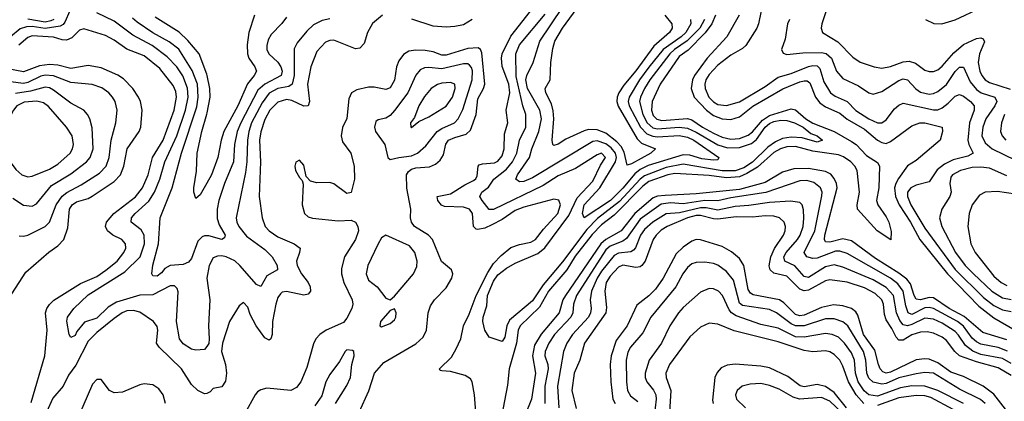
# Model space of a CAD drawing. Header units: inches. Extents: x 884549 to 1028252, y 526810 to 653624.
# Tile 585 of 656: x 979133 to 983698, y 551760 to 553529. Entities that reach past the tile are written whole.
import ezdxf

# ---------------------------------------------------------------- set-up
doc = ezdxf.new("R2010")
doc.units = ezdxf.units.IN
doc.header["$MEASUREMENT"] = 0
doc.layers.add('A9575', color=7, linetype='Continuous')
doc.layers.add('A9585', color=7, linetype='Continuous')

msp = doc.modelspace()

# ---------------------------------------------------------------- linework, layer by layer
at = {"layer": 'A9575', "color": 5}
for points, elevation in [([(979364.3, 553570), (979342.4, 553517.6), (979333.8, 553506.2), (979320.7, 553499.3), (979250, 553487.9), (979190, 553497.4), (979163.7, 553496.3), (979134, 553486), (979090.4, 553449.6)], 2060), ([(979291.1, 553530), (979276.3, 553523.7), (979250, 553517.9), (979170, 553531)], 2040), ([(980000, 552013.6), (979990, 551999.3), (979950, 551996.8), (979930, 552001.4), (979890, 552025.5), (979873.9, 552050), (979860.3, 552130), (979867.1, 552267.1), (979862.6, 552282.6), (979850, 552295.4), (979830, 552294.6), (979750, 552252.8), (979690, 552251.2), (979581.2, 552218.8), (979543.1, 552196.9), (979490, 552145.8), (979433.7, 552126.3), (979397.3, 552082.7), (979390, 552065.1), (979370, 552055.1), (979362, 552070), (979351.8, 552131.8), (979354, 552150), (979384.3, 552190), (979450, 552252.6), (979620.4, 552359.6), (979691, 552430), (979710.6, 552490), (979709.2, 552529.2), (979695.2, 552555.2), (979649.2, 552590), (979651.7, 552610), (979667.5, 552630), (979732, 552688), (979758.1, 552730), (979782.8, 552790), (979804.9, 552870), (979861.2, 552990), (979901.3, 553110), (979913.7, 553170), (979911, 553211), (979889.3, 553269.3), (979861.8, 553310), (979816.4, 553356.4), (979746.7, 553410), (979656.9, 553456.9), (979570, 553522.2), (979490, 553561.2)], 2060), ([(980000, 552527.4), (979990, 552527.5), (979978.2, 552521.8), (979958.6, 552501.4), (979930, 552422.2), (979915.4, 552404.6), (979890, 552394), (979830, 552389.9), (979805, 552375), (979790, 552355.6), (979770, 552339.8), (979750, 552340.7), (979745.6, 552350), (979750.7, 552390.7), (979776.6, 552490), (979783.9, 552610), (979839.5, 552750), (979882.8, 552910), (979954.3, 553125.7), (979960.5, 553170), (979956.5, 553230), (979932.7, 553292.7), (979870, 553392), (979826.3, 553426.3), (979750, 553467.9), (979676.9, 553516.9), (979655.9, 553535.9)], 2040), ([(980000, 553276.4), (979964.1, 553370), (979913, 553433), (979871.4, 553471.4), (979760.8, 553540.8)], 2020), ([(979185.8, 551754.2), (979249.5, 551970), (979259.9, 552090), (979252.2, 552170), (979258.7, 552190), (979270.8, 552209.2), (979291.4, 552228.6), (979414, 552306), (979490, 552338.8), (979532.7, 552367.3), (979584.5, 552410), (979615.9, 552450), (979624.3, 552470), (979623.4, 552490), (979606, 552510), (979565, 552530), (979539.9, 552550), (979531, 552570), (979534.6, 552590), (979569.4, 552630), (979670, 552708.1), (979702.3, 552750), (979729, 552810), (979748.6, 552890), (979798.2, 552970), (979849.4, 553110), (979860.1, 553170), (979856.1, 553196.1), (979844.6, 553224.6), (979782.7, 553302.7), (979710, 553361.5), (979630, 553392.3), (979570, 553434.5), (979530, 553456), (979430, 553486.6), (979410, 553480.9), (979374.6, 553445.4), (979350, 553434.8), (979330, 553435.6), (979290, 553447.3), (979190, 553454.6), (979170, 553446.1), (979128.4, 553411.6)], 2080), ([(979082.9, 552237.1), (979160.9, 552359.1), (979268.3, 552451.7), (979310, 552480.2), (979337.9, 552510), (979356.5, 552563.5), (979362.9, 552650), (979375.1, 552670), (979396, 552684), (979450, 552700.4), (979468.9, 552711.1), (979570, 552778.4), (979599.5, 552810), (979616.2, 552850), (979630.3, 552930), (979686.5, 553010), (979694.7, 553030), (979700.4, 553110), (979692.1, 553150), (979682.7, 553170), (979657.1, 553210), (979614.1, 553254.1), (979587.7, 553272.3), (979510, 553306.3), (979450, 553316), (979370, 553303.1), (979310, 553317.7), (979270, 553320.9), (979224.2, 553315.8), (979150, 553286.7), (979070, 553302.9)], 2120), ([(979130, 552527.6), (979150, 552525.2), (979170, 552530.2), (979250.6, 552570), (979270.4, 552590), (979301.1, 552670), (979329.7, 552710.3), (979351.6, 552728.4), (979416.9, 552763.1), (979502.1, 552817.9), (979534.2, 552850), (979546.7, 552890), (979556.4, 552970), (979577.6, 553050), (979583.9, 553110), (979574.5, 553150), (979563.4, 553170), (979546.5, 553190), (979513.2, 553213.2), (979469, 553229), (979370, 553237.9), (979290, 553269.1), (979250, 553271.2), (979230, 553266.4), (979170, 553237.1), (979150, 553233.3), (979090, 553240.1)], 2140), ([(979101, 552701), (979150, 552669.5), (979190, 552663.9), (979210, 552675), (979279.5, 552760.5), (979370, 552815), (979442.9, 552870), (979459.4, 552890), (979472.7, 552930), (979468.3, 553028.3), (979457.9, 553070), (979447.6, 553090), (979429.5, 553109.5), (979370, 553141.3), (979290, 553202.4), (979270, 553213), (979250, 553216.2), (979182.3, 553197.7), (979112.8, 553187.2)], 2160), ([(980000, 552770.6), (979970, 552716.2), (979950, 552700.7), (979940.8, 552730), (979940.3, 552750), (979952.8, 552827.2), (979955, 552910), (979976.8, 553010), (980000, 553090.6)], 2020), ([(980000, 551796.4), (979990, 551795), (979959.1, 551810), (979930, 551837.8), (979883.4, 551910), (979779.2, 552010), (979767.5, 552030), (979773.2, 552090), (979770, 552106), (979753.5, 552130), (979690, 552172.5), (979661, 552181), (979630, 552178.8), (979607, 552170), (979570, 552144), (979490, 552078.8), (979450, 552038.2), (979392.3, 551927.7), (979359.6, 551880.4), (979333.8, 551830), (979285.7, 551774.3), (979256.8, 551710)], 2080), ([(979809.2, 551750), (979797.5, 551790), (979778.1, 551818.1), (979750, 551836.7), (979710, 551841), (979690, 551836.6), (979610, 551802.7), (979570, 551798.6), (979548.6, 551810), (979510, 551861.3), (979490, 551860.4), (979470, 551839.2), (979406, 551690)], 2120)]:
    msp.add_lwpolyline(points, dxfattribs=dict(at, elevation=elevation))
at = {"layer": 'A9575', "color": 5, "elevation": 2180}
msp.add_lwpolyline([(979211.3, 553151.3), (979153, 553147), (979119.6, 553130), (979103.3, 553110), (979071.2, 553048.8), (979060.6, 553019.4), (979056.7, 552990), (979063.3, 552923.3), (979073.7, 552893.7), (979088.1, 552870), (979115, 552835), (979142.8, 552810), (979170, 552800.5), (979190, 552804.1), (979270, 552836.2), (979310, 552858.9), (979366.2, 552910), (979377.9, 552930), (979381.7, 552950), (979375.5, 552990), (979349.9, 553030), (979266.8, 553126.8), (979243.3, 553143.3)], close=True, dxfattribs=at)
at = {"layer": 'A9585', "color": 5}
for points, elevation in [([(982891.2, 553628.8), (982851.8, 553510), (982849.4, 553489.4), (982856.1, 553470), (982927, 553427), (982995.5, 553355.5), (983030, 553332.5), (983094.9, 553310), (983130, 553304.2), (983170, 553311.6), (983230, 553333.8), (983257.3, 553337.3), (983286.7, 553326.7), (983330, 553295.3), (983350, 553288.9), (983370, 553289.5), (983390, 553297.1), (983410, 553313.9), (983464, 553376), (983510, 553413.2), (983570, 553442.1), (983590, 553445), (983599.7, 553439.7), (983606.5, 553426.5), (983583.9, 553370), (983577.8, 553330), (983585.1, 553290), (983594.1, 553270), (983610.3, 553250.3), (983630, 553237.9), (983726.1, 553206.1)], 2180), ([(981250.9, 551670), (981241.1, 551790), (981230.5, 551850.5), (981223.5, 551863.5), (981199, 551879), (981130, 551898.4), (981090, 551900.8), (981082.8, 551902.8), (981079.2, 551910), (981135.3, 551964.7), (981156.6, 552003.4), (981177.6, 552050), (981190.8, 552110), (981216.8, 552163.2), (981248.7, 552250), (981303.2, 552356.8), (981330, 552398.7), (981364.5, 552435.5), (981410, 552472.1), (981450, 552487.4), (981502.3, 552497.7), (981524.1, 552510), (981561.5, 552558.5), (981627.6, 552630), (981641.1, 552670), (981632.7, 552692.7), (981610, 552697.1), (981470, 552660.1), (981430, 552644.5), (981370, 552602), (981322.7, 552577.3), (981290, 552562.4), (981257, 552557), (981250, 552558), (981237.6, 552570), (981231.8, 552630), (981218.6, 552650), (981190, 552659.1), (981103.2, 552663.2), (981089.2, 552669.2), (981072.1, 552690), (981068.1, 552710), (981130, 552721.2), (981196.6, 552763.4), (981236.9, 552783.1), (981248.2, 552791.8), (981254.4, 552805.6), (981258.8, 552850), (981264, 552856), (981278.7, 552861.3), (981334.4, 552865.6), (981350, 552872.6), (981370, 552898), (981379.5, 552930), (981380.5, 552999.5), (981396.9, 553050), (981388.3, 553110), (981405.5, 553190), (981400.2, 553230), (981370, 553312.6), (981366.9, 553350), (981370.2, 553370), (981410, 553451.9), (981518.8, 553590)], 2080), ([(982243.4, 553530), (982245.3, 553510), (982221.5, 553470), (982200.7, 553450), (982117.1, 553390), (982050, 553308.4), (982006.5, 553250), (981958.8, 553170), (981954.5, 553150), (981959, 553130), (982011.3, 553031.3), (982040.4, 553000.4), (982068.9, 552988.9), (982090, 552986.1), (982190, 552991.7), (982230, 552983.8), (982259.4, 552970), (982375.4, 552890), (982370, 552879.7), (982350, 552877.5), (982295.9, 552884.1), (982240.1, 552900.1), (982210, 552901.9), (982047.1, 552852.9), (982010, 552833.8), (981985.7, 552814.3), (981930, 552747.5), (981872.5, 552690), (981750, 552610.8), (981742.6, 552630), (981750.3, 552670), (981823.5, 552750), (981896.2, 552870), (981899.8, 552890), (981895.1, 552910), (981875.2, 552935.2), (981850, 552953.9), (981810, 552968), (981790, 552964.9), (981510, 552795.6), (981470, 552779.5), (981450, 552777), (981432.7, 552790), (981440.6, 552810), (981496.8, 552890), (981507.5, 552930), (981539.6, 553010), (981552.7, 553070), (981544, 553110), (981487.3, 553210), (981480, 553250), (981484.9, 553270), (981513.7, 553330), (981545.2, 553430), (981650, 553585.4)], 2040), ([(982124, 553550), (982156.3, 553510), (982158.3, 553490), (982145.3, 553470), (982073.9, 553406.1), (981990, 553291.1), (981934.7, 553225.3), (981911.1, 553190), (981903.4, 553170), (981901.9, 553150), (981907.9, 553127.9), (981996.7, 552976.7), (982015.9, 552955.9), (982080.4, 552930), (982058.6, 552910), (981970, 552860.9), (981950, 552854), (981935.4, 552915.4), (981921.2, 552941.2), (981902.4, 552962.4), (981850, 553003.2), (981810, 553018.7), (981770, 553019.9), (981750, 553014.4), (981665, 552975), (981630, 552952.5), (981610, 552946.4), (981605.4, 552950), (981602.5, 552970), (981609.9, 553069.9), (981607, 553107), (981598.6, 553138.6), (981572.2, 553190), (981568.7, 553210), (981593, 553250), (981596.3, 553330), (981604.5, 553395.5), (981613.9, 553430), (981649.2, 553490), (981734.6, 553605.4)], 2020), ([(983333.7, 553530), (983371.5, 553511.5), (983409.5, 553509.5), (983470, 553528.1), (983590, 553583.4)], 2220), ([(980814.8, 553550), (980768.2, 553511.8), (980745.2, 553470), (980730, 553419.1), (980710, 553396.5), (980690, 553394.5), (980590, 553434.4), (980570, 553433.2), (980550, 553424.5), (980510, 553381), (980482.1, 553310), (980467.3, 553230), (980476.1, 553150), (980471, 553129), (980450, 553127.4), (980394.6, 553154.6), (980370, 553158.6), (980330, 553146.2), (980293, 553110), (980270, 553066.4), (980251.2, 553008.8), (980245.3, 552970), (980249.1, 552870), (980242.9, 552710), (980256.3, 552610), (980270.4, 552570.4), (980288.8, 552550), (980330, 552521.6), (980405, 552490), (980432.5, 552470), (980430.7, 552450), (980416.5, 552410), (980418.7, 552390), (980438.6, 552350), (980470.5, 552310), (980479.4, 552290), (980480.9, 552270), (980470, 552256.1), (980450, 552252.2), (980370, 552269.4), (980350, 552265.2), (980342.1, 552257.9), (980330, 552240.8), (980319.7, 552210), (980304.4, 552130), (980302.6, 552070), (980296.8, 552050), (980290, 552042.9), (980270, 552054), (980229.1, 552109.1), (980201.5, 552161.5), (980190, 552195.6), (980170, 552217.6), (980150, 552202.9), (980105.5, 552130), (980072.8, 552030), (980069.1, 551990), (980087.2, 551930), (980092, 551890), (980086.2, 551853.8), (980070, 551826.3), (980030, 551818.7), (980016.5, 551803.5), (980003.2, 551796.8), (980000, 551796.4)], 2080), ([(980221.7, 553550), (980195.2, 553470), (980187.2, 553412.8), (980189, 553370), (980195.3, 553350), (980222.9, 553310), (980230.1, 553290), (980220.1, 553270), (980189.1, 553230.9), (980144.4, 553130), (980079.7, 553010), (980066.3, 552970), (980052, 552890), (980021.8, 552810), (980000, 552770.6)], 2020), ([(980370, 553540.9), (980348.8, 553511.2), (980299.3, 553460.7), (980284.6, 553435.4), (980278, 553410), (980278.8, 553390), (980287.8, 553370), (980330, 553332.7), (980343.4, 553310), (980349.3, 553290), (980345.7, 553270), (980269.9, 553230.1), (980237.5, 553202.5), (980157.5, 553050), (980141, 553010), (980128.9, 552950), (980123.5, 552870), (980082.1, 552770), (980056.3, 552690), (980048.3, 552650), (980048, 552608), (980058.1, 552578.1), (980085.1, 552530), (980081.8, 552518.2), (980070.1, 552509.9), (980010, 552527.3), (980000, 552527.4)], 2040), ([(980570, 553533.2), (980534.6, 553525.4), (980495.2, 553504.8), (980464.4, 553475.6), (980418.7, 553421.3), (980405.4, 553394.6), (980406.1, 553270), (980396.7, 553230), (980380.6, 553219.4), (980330, 553209.4), (980290, 553188.8), (980256.3, 553143.7), (980208, 553050), (980194.9, 553010), (980188.6, 552970), (980185.4, 552870), (980179.1, 552820.9), (980137, 552610), (980139.5, 552590), (980148.3, 552570), (980184.6, 552524.6), (980270, 552463.5), (980303, 552430), (980325.9, 552390), (980328.1, 552370), (980278.9, 552341.1), (980250, 552292.1), (980230, 552301.9), (980154.1, 552390), (980130, 552410.7), (980090.2, 552429.8), (980070, 552433.6), (980050, 552433.1), (980030, 552424.2), (980010.6, 552389.4), (980001, 552330), (980014.8, 552230), (980008.2, 552110), (980011.9, 552050), (980010, 552028), (980000, 552013.6)], 2060), ([(981231.2, 553530), (981190, 553505.5), (981150, 553496.8), (981110, 553494.4), (981050, 553499.1), (980950.8, 553530.8)], 2080), ([(982308.7, 553530), (982285.8, 553490), (982228.3, 553431.7), (982169.2, 553390.8), (982147.9, 553370), (982055.1, 553250), (982029.8, 553210), (982011.2, 553170), (982007.3, 553150), (982022.1, 553090), (982042.2, 553050), (982068.3, 553028.3), (982090, 553023), (982190, 553030.8), (982230, 553025.3), (982270, 553008), (982370, 552949.1), (982414.2, 552934.2), (982470, 552937.1), (982525.7, 552954.3), (982550, 552973.6), (982588.9, 553030), (982610, 553048), (982630, 553057), (982662.8, 553062.8), (982690, 553061.4), (982726, 553050), (982765.1, 553030), (982801.6, 553001.6), (982830.9, 552990), (982855.8, 552970), (982830, 552960.6), (982761.7, 552981.7), (982710, 552984.5), (982670, 552978.9), (982637, 552963), (982601.5, 552938.5), (982530, 552868), (982490, 552842), (982450, 552827.7), (982390, 552828.5), (982210, 552858.8), (982130, 552843.4), (982030, 552805.3), (982009.6, 552790), (981913.6, 552686.4), (981812.6, 552607.4), (981763.1, 552556.9), (981650, 552405.9), (981559.6, 552300.4), (981510, 552225.2), (981403.4, 552136.6), (981391.1, 552110), (981382.9, 552057.1), (981370, 552036.9), (981310, 552057.6), (981290, 552089.6), (981279.6, 552130), (981281.3, 552150), (981298.2, 552201.8), (981302.1, 552250), (981330, 552317.4), (981350, 552345.7), (981390, 552376.5), (981430, 552400.8), (981535.3, 552444.7), (981568.5, 552471.5), (981678.8, 552621.2), (981717.7, 552702.3), (981790, 552780.9), (981826.2, 552853.8), (981849.8, 552890), (981830, 552909.8), (981810, 552902.6), (981710, 552838.8), (981630, 552805.8), (981559.6, 552760.4), (981330, 552649.6), (981309.3, 552649.3), (981276.7, 552690), (981266.7, 552710), (981275.8, 552730), (981306.8, 552753.2), (981331.6, 552790), (981390, 552835.4), (981417.8, 552870), (981437.3, 552910), (981451, 552970), (981479.1, 553030), (981479.7, 553090), (981465, 553130), (981434.5, 553265.5), (981433.8, 553370), (981450, 553411.9), (981570, 553554.9)], 2060), ([(982358.5, 553550), (982342.6, 553510), (982311.9, 553468.1), (982232.4, 553387.6), (982190, 553358.8), (982102.6, 553230), (982065.4, 553150), (982062.7, 553110), (982070, 553084.7), (982087.1, 553067.1), (982110, 553061.6), (982230, 553071.6), (982250, 553064.5), (982299.1, 553030), (982350, 553003.3), (982390, 552984.1), (982430, 552974.3), (982470, 552978.8), (982510, 552993.9), (982530.2, 553009.8), (982576.6, 553063.4), (982610, 553084.3), (982710, 553116.2), (982730, 553110.5), (982777.5, 553070), (982810, 553049.4), (982910, 553011.1), (982990, 552964.3), (983011.7, 552950), (983058.7, 552898.7), (983110, 552867.4), (983119.9, 552850), (983116.4, 552750), (983105.8, 552690), (983112.3, 552670), (983150, 552615.7), (983162.3, 552590), (983173.8, 552546.2), (983172.1, 552507.9), (983109.4, 552550), (983017.5, 552650), (983016.1, 552670), (983026.5, 552730), (983016.9, 552830), (983005.9, 552850), (982987.2, 552870), (982953.3, 552893.3), (982930, 552902.7), (982810, 552919.3), (982730, 552941.2), (982690, 552939.3), (982659.9, 552930), (982630, 552913.3), (982554.2, 552845.8), (982504.6, 552815.4), (982470, 552800.4), (982410, 552796.2), (982330, 552806.2), (982170, 552815.9), (982138.8, 552810), (982050, 552778.2), (982022.8, 552757.2), (981890, 552622.4), (981830, 552577.5), (981786.9, 552533.1), (981708.1, 552431.9), (981669.6, 552370), (981585.5, 552270), (981543.5, 552196.5), (981453.8, 552110), (981443.7, 552090), (981436.7, 552030), (981402.8, 551910), (981394.9, 551834.9), (981366.9, 551690)], 2080), ([(982469.7, 553550), (982412.5, 553450), (982321.3, 553350), (982262.5, 553270), (982253.2, 553250), (982246.6, 553210), (982260.1, 553170), (982316.7, 553110), (982350, 553084.5), (982390, 553069.1), (982430, 553066.8), (982470, 553078.3), (982532.7, 553127.3), (982671.4, 553208.6), (982750, 553240.8), (982770, 553246.2), (982784.9, 553244.9), (982796.3, 553236.3), (982822.6, 553170), (982843.3, 553143.3), (982870, 553125.1), (982935.9, 553095.9), (982970, 553068.4), (983050, 553021.1), (983110, 552969.7), (983130, 552959.2), (983150, 552955.7), (983170, 552964.5), (983270, 553036.1), (983307, 553050), (983330, 553050.5), (983410.1, 553030.1), (983412.2, 553010), (983400.3, 552970), (983290, 552876.8), (983250, 552851.4), (983207.9, 552792.1), (983195.1, 552770), (983190, 552750), (983193.7, 552710), (983211.2, 552670), (983263.9, 552590), (983307.2, 552510), (983435.7, 552350), (983580.3, 552200.3), (983650, 552146.6), (983749, 552090)], 2120), ([(982571.5, 553570), (982558.9, 553510), (982550.1, 553490), (982500.6, 553410), (982485.1, 553394.9), (982430, 553364.2), (982370, 553317.5), (982330, 553275.5), (982315, 553250), (982309.7, 553230), (982311.1, 553210), (982327.6, 553170), (982350, 553147.6), (982370, 553136), (982410, 553130.8), (982470, 553148.3), (982590, 553219.1), (982650, 553262.6), (982710, 553279.6), (982790, 553311.6), (982810, 553316.2), (982830, 553314.3), (982842.9, 553302.9), (982861.6, 553241.6), (982891.9, 553190), (982913.7, 553173.7), (982969.8, 553149.8), (983010, 553108), (983070, 553069.7), (983110, 553051.3), (983130, 553051.5), (983150, 553064.2), (983190, 553115.8), (983210, 553133), (983230, 553141.4), (983370, 553110.4), (983390, 553111.2), (983410, 553119.7), (983438.7, 553141.3), (983470, 553174.3), (983490, 553182.1), (983510, 553173.9), (983542, 553150), (983558.3, 553130), (983558.2, 553110), (983537.3, 553050), (983530.1, 552970), (983534.3, 552950), (983554.5, 552910), (983530, 552896.9), (983460.8, 552879.2), (983420.6, 552859.4), (983387.3, 552832.7), (983350, 552777), (983290, 552762.3), (983265.1, 552750), (983250.1, 552730), (983250.1, 552710), (983265.3, 552670), (983330, 552561.9), (983470, 552371.4), (983601.5, 552241.5), (983650, 552203.6), (983690, 552183.2), (983730, 552176.7)], 2140), ([(982702.2, 553530), (982692.6, 553510), (982681.8, 553438.2), (982665.7, 553390), (982673.5, 553373.5), (982690, 553367.3), (982764.5, 553375.5), (982850, 553376.3), (982872.1, 553372.1), (982897.6, 553350), (982920.8, 553290), (982950, 553255.8), (983022.7, 553222.7), (983070, 553190.1), (983090, 553184.3), (983130, 553196.6), (983210, 553246.5), (983230, 553254.2), (983250, 553250.1), (983288.3, 553208.3), (983310, 553192.9), (983350, 553183.1), (983370, 553186.5), (983390, 553196.6), (983430, 553229.1), (983470, 553289), (983490, 553309.5), (983510, 553308.3), (983540.5, 553240.5), (983570, 553204.7), (983591, 553190), (983655.1, 553170), (983664.1, 553150), (983654.8, 553130), (983612.3, 553070), (983598.3, 553030), (983594.7, 552990), (983610, 552958.6), (983641.5, 552930), (983750, 552877.6)], 2160), ([(980706, 551710), (980751.2, 551808.8), (980778.4, 551890), (980820.9, 551939.1), (980970, 552026.6), (981003.3, 552056.7), (981019.6, 552090), (981026.1, 552170), (981037.6, 552202.4), (981056.2, 552230), (981110, 552286.2), (981137.1, 552330), (981141.7, 552350), (981135, 552370), (981087.8, 552407.8), (981046.4, 552510), (981028, 552530), (980964, 552570), (980949.9, 552590), (980945, 552610), (980946.3, 552650), (980927.5, 552747.5), (980926.6, 552810), (980934.9, 552825.1), (980950, 552835.8), (980970, 552842.5), (981032.8, 552847.2), (981061, 552859), (981081.8, 552878.2), (981097.9, 552902.1), (981108.9, 552951.1), (981120.7, 552970), (981150, 552983.4), (981202.2, 552997.8), (981223.4, 553016.6), (981249.6, 553090), (981257.3, 553162.7), (981283.9, 553210), (981289.2, 553230), (981276, 553376), (981270, 553391.2), (981258.3, 553398.3), (981210, 553395.6), (981110, 553364.9), (981090, 553364.9), (981050, 553379.4), (981013.5, 553386.5), (980970, 553388.3), (980937.4, 553382.6), (980912.4, 553367.6), (980890, 553337.6), (980880.1, 553310), (980870, 553248.2), (980850, 553213.7), (980830, 553206), (980776.4, 553216.4), (980750, 553216.7), (980695.5, 553204.5), (980670.5, 553189.5), (980658.4, 553161.6), (980649, 553071), (980630, 553029.7), (980623.3, 552990), (980630, 552963.2), (980668.4, 552910), (980684.3, 552850), (980685.4, 552790), (980670, 552727.8), (980650, 552723.9), (980590, 552767.6), (980570, 552774.7), (980510, 552772.8), (980480.6, 552780.6), (980461.7, 552801.7), (980450, 552855.1), (980430, 552877.4), (980412.3, 552867.7), (980408.6, 552850), (980412, 552830), (980430, 552797.1), (980443.1, 552783.1), (980446.5, 552766.5), (980442.2, 552670), (980453.7, 552630), (980470, 552615), (980490, 552608.2), (980610, 552597), (980670, 552599.8), (980690.2, 552590), (980700.8, 552570), (980703.1, 552550), (980690.1, 552510), (980638, 552430), (980625.1, 552374.9), (980625.5, 552350), (980635.9, 552310), (980674, 552230), (980677.5, 552210), (980672.8, 552190), (980650, 552144.5), (980634.6, 552125.4), (980553, 552090), (980523.9, 552070), (980505.4, 552050), (980494.5, 552025.5), (980464.3, 551915.7), (980436.3, 551850), (980416.9, 551823.1), (980390, 551809.6), (980278.9, 551821.1), (980250, 551813.5), (980236, 551804), (980224.1, 551790), (980176.2, 551703.8)], 2120), ([(980000, 553090.6), (980002.1, 553097.9), (980015.6, 553170), (980014, 553210), (980002.5, 553270), (980000, 553276.4)], 2020), ([(983700.1, 553090), (983684.7, 553050), (983681.5, 553010), (983688.6, 552990), (983705.8, 552970)], 2180), ([(983710, 552044.9), (983598.7, 552078.7), (983513.1, 552153.1), (983443, 552190), (983370, 552238.8), (983350, 552240.9), (983310, 552230.8), (983290, 552233), (983280.2, 552250), (983264.1, 552304.1), (983246.3, 552326.3), (983210, 552354.3), (983101.3, 552421.3), (982990, 552503.7), (982950, 552512.5), (982890, 552498.2), (982870, 552499.1), (982863.9, 552510), (982866.6, 552530), (982923.7, 552750), (982920.7, 552770), (982910, 552793.1), (982893.5, 552813.5), (982870, 552825.9), (982790, 552838.8), (982722.8, 552837.2), (982670, 552821.7), (982590, 552774.6), (982470, 552741.6), (982270, 552722.2), (982125.5, 552714.5), (982090, 552710.4), (982070, 552703.2), (981985.2, 552630), (981921.3, 552550), (981850, 552509.4), (981827.3, 552490), (981663.5, 552250), (981651.8, 552230), (981634.2, 552170), (981550, 552071.5), (981520.2, 552019.8), (981510.3, 551970), (981523.9, 551890), (981521.7, 551870), (981505.8, 551770), (981474.1, 551690)], 2120), ([(983710, 552804.6), (983630, 552840.1), (983590, 552845.5), (983550, 552844.3), (983495.8, 552830), (983458.4, 552810), (983450, 552799.2), (983445.1, 552770), (983451.4, 552730), (983446.6, 552710), (983408.7, 552650), (983397.2, 552610), (983408.8, 552570), (983471.6, 552450), (983516.4, 552390), (983555.6, 552350), (983640.1, 552270), (983690, 552239.8), (983730, 552231)], 2160), ([(983712.8, 551992.8), (983670, 552009.7), (983590, 552024.9), (983570, 552035.2), (983550, 552053.1), (983510, 552108.6), (983481.8, 552130), (983370, 552189.5), (983350, 552194.8), (983330, 552193), (983270, 552162.2), (983252.5, 552170), (983241.9, 552201.9), (983229.7, 552270), (983204.7, 552304.7), (983170, 552331.2), (982970, 552445.1), (982935.5, 552455.5), (982915.3, 552455.3), (982830, 552423.8), (982810, 552422), (982782.4, 552430), (982770.4, 552450), (982819.4, 552550), (982852.6, 552712.6), (982853.3, 552730), (982846.7, 552750), (982814.5, 552774.5), (982782.7, 552782.7), (982750, 552781.7), (982592.3, 552727.7), (982430, 552703.4), (982370.4, 552689.6), (982310, 552691.3), (982210, 552675.5), (982150, 552679.2), (982106.9, 552673.1), (982010, 552603.5), (981946.1, 552513.9), (981930, 552502.1), (981870, 552479.1), (981850, 552461.9), (981714.3, 552250), (981700.1, 552210), (981697.9, 552170), (981688.6, 552150), (981612.7, 552070), (981586.6, 552030), (981569.1, 551990), (981567.7, 551970), (981581.7, 551930), (981583.5, 551910), (981568.4, 551830), (981567.6, 551750)], 2140), ([(983750, 552720.8), (983667.3, 552732.7), (983610, 552729.1), (983583.9, 552716.1), (983549.7, 552670.3), (983535.7, 552630), (983529, 552570), (983543.8, 552490), (983563.8, 552450), (983650, 552340.3), (983684, 552310), (983710, 552297.2)], 2180), ([(983730, 551935), (983690, 551958.3), (983590, 551976.5), (983552.7, 551992.7), (983518.4, 552018.4), (983486.6, 552066.6), (983470, 552082.9), (983410, 552121.9), (983370, 552140.8), (983330, 552145.4), (983270, 552115.1), (983250, 552109.5), (983230, 552114.6), (983214.5, 552134.5), (983198.6, 552170), (983184.8, 552250), (983150, 552287.6), (983090, 552323.4), (982950, 552382.1), (982910, 552392.6), (982870, 552382.8), (982790, 552334.2), (982770, 552339), (982727.1, 552387.1), (982680.7, 552410), (982676.6, 552430), (982686.7, 552450), (982740.1, 552510), (982751.9, 552530), (982765.2, 552570), (982769.5, 552609.5), (982767.5, 552647.5), (982761.5, 552670), (982750, 552682), (982707.3, 552687.3), (982610, 552681.7), (982513.2, 552666.8), (982450, 552662.6), (982370, 552646.6), (982316.6, 552656.6), (982290, 552656), (982193, 552633), (982130, 552628.5), (982067.9, 552590), (982030, 552556.6), (982012, 552530), (981988.4, 552471.6), (981979.3, 552460.7), (981966.9, 552453.1), (981910, 552447.2), (981890, 552435.9), (981830, 552363), (981809.8, 552330), (981784.3, 552270), (981777.4, 552230), (981782.2, 552190), (981779.7, 552170), (981770.4, 552150), (981695.5, 552070), (981670.1, 552029.9), (981653.7, 551990), (981625.9, 551830), (981632.1, 551730)], 2160), ([(983730, 551879.8), (983670, 551915.4), (983570, 551942.3), (983491, 551970), (983469.2, 551990), (983430, 552041.2), (983410, 552056.4), (983370, 552075.9), (983341.2, 552081.2), (983310, 552079.5), (983270, 552067.6), (983230, 552043.8), (983210, 552043.6), (983196.9, 552056.9), (983177.3, 552097.3), (983150, 552137), (983142.7, 552162.7), (983138.2, 552210), (983130.6, 552230), (983099.8, 552259.8), (983050, 552286.4), (982970, 552311.6), (982890, 552322.2), (982870, 552317.6), (982790, 552275.3), (982770, 552272.3), (982750, 552279.3), (982690, 552339.9), (982630, 552354.4), (982613, 552370), (982608.4, 552388.4), (982615.2, 552430), (982632.3, 552467.7), (982674.3, 552530), (982681.8, 552550), (982683.2, 552570), (982677.2, 552590), (982656.1, 552610), (982630, 552618), (982590, 552619.6), (982530, 552613.9), (982455.3, 552615.3), (982370, 552603.8), (982350, 552605), (982290, 552621.8), (982270, 552621.3), (982229.7, 552610.3), (982135.8, 552570), (982107.2, 552552.8), (982083.4, 552530), (982070.4, 552510), (982033, 552410), (982017.8, 552390), (982010, 552383.8), (981990, 552379.4), (981930, 552391.3), (981910, 552382.3), (981870, 552340.5), (981852.7, 552310), (981845.9, 552270), (981854.3, 552194.3), (981851, 552170), (981751.5, 552030), (981729.4, 551950.6), (981704.1, 551890), (981692.9, 551810), (981713.6, 551726.4)], 2180), ([(983715.3, 551710), (983650, 551792.5), (983600.5, 551830), (983510, 551875.3), (983450, 551894.7), (983390, 551938.2), (983350, 551955.1), (983330, 551957.3), (983290, 551951.5), (983170, 551895.1), (983150, 551890.3), (983135.9, 551895.9), (983123.2, 551910), (983115, 551930), (983097.5, 551997.5), (983045.9, 552070), (983019.6, 552159.6), (983010, 552174), (982990, 552189.5), (982950, 552202.9), (982906.4, 552206.4), (982850, 552194.5), (982770, 552159.8), (982750, 552156.4), (982730, 552161.4), (982676.7, 552216.7), (982655.6, 552230), (982533.6, 552253.6), (982520.8, 552260.8), (982510, 552278.7), (982489.9, 552389.9), (982470, 552421.6), (982433.4, 552453.4), (982390, 552477), (982290, 552508.9), (982270, 552509.4), (982250, 552502.9), (982210, 552475), (982177.1, 552442.9), (982116, 552330), (982080.8, 552279.2), (982050.7, 552249.3), (981994.6, 552205.4), (981949.3, 552110), (981898.4, 552041.6), (981875, 551970), (981871.1, 551930), (981873.5, 551850), (981883.6, 551770), (981893.2, 551750)], 2220), ([(983610, 551749.5), (983587.4, 551767.4), (983490, 551815.2), (983369.6, 551889.6), (983330, 551893.6), (983290, 551887.8), (983210, 551869), (983150, 551842.5), (983130, 551838.4), (983090, 551848.8), (983070, 551866.2), (983060.5, 551890), (983056.8, 551950), (983045.1, 551990), (982972.2, 552110), (982950, 552128.3), (982910, 552141.3), (982870, 552142.2), (982770, 552109.7), (982730, 552109.4), (982710, 552119.2), (982641.6, 552170), (982610, 552185.3), (982483.9, 552203.9), (982470, 552214.4), (982442, 552322), (982410, 552361.3), (982370.6, 552390.6), (982350, 552398.6), (982310, 552405), (982270, 552403.9), (982250, 552396.3), (982230, 552380.2), (982207.1, 552350), (982175, 552290), (982059, 552150), (982022.4, 552077.6), (981964.4, 552010), (981952.2, 551987.8), (981944.5, 551950), (981946.4, 551850), (981951.8, 551810), (981965.2, 551785.2), (981999, 551759)], 2240), ([(983509.8, 551749.8), (983390.4, 551810.4), (983330, 551829.2), (983270, 551832.1), (983217.6, 551822.4), (983110, 551783.1), (983070, 551789.9), (983048.1, 551808.1), (983021.3, 551850), (983009, 551890), (983004.1, 551950), (982990, 551984.2), (982958, 552030), (982930, 552056.6), (982899.7, 552070), (982870, 552073.3), (982770, 552057.5), (982730, 552058.2), (982650, 552098.3), (982570, 552116), (982455.2, 552155.2), (982433.3, 552170), (982423.1, 552183.1), (982391.3, 552250), (982373.4, 552270), (982350, 552281.9), (982330, 552283), (982290, 552265.5), (982210, 552194.5), (982188.3, 552170), (982146.7, 552110), (982108.9, 552030), (982051.8, 551950), (982032.6, 551890), (982033.3, 551870), (982040.1, 551850), (982072, 551812), (982081.8, 551790), (982083.9, 551770), (982075.2, 551690)], 2260), ([(983047, 551750), (983011.1, 551790), (982975.4, 551850), (982950, 551922), (982935.1, 551950), (982910, 551976.9), (982890, 551988.5), (982870, 551994), (982810, 551989.5), (982770, 551995.1), (982650, 552035.2), (982445.8, 552085.8), (982370, 552117.9), (982330, 552121.3), (982290, 552103.7), (982240.7, 552059.3), (982145.6, 551930), (982128.7, 551890), (982131, 551870), (982151.9, 551810), (982146.1, 551710)], 2280), ([(980597.2, 551750), (980650, 551833.1), (980666, 551870), (980673.2, 551930), (980683.1, 551970), (980682.4, 551990), (980675.7, 551995.7), (980650, 551997.7), (980641.7, 551990), (980615.4, 551944.6), (980570, 551884), (980552.9, 551850), (980534.3, 551785.7), (980501.1, 551738.9)], 2140), ([(982967.1, 551730), (982910, 551800.8), (982870, 551829), (982830, 551838.3), (982770, 551826.4), (982751.2, 551831.2), (982695, 551875), (982610, 551914.3), (982570, 551922.5), (982450, 551931.6), (982413.5, 551926.5), (982385.7, 551914.3), (982366.4, 551893.6), (982355.6, 551870), (982345, 551765), (982348.9, 551750)], 2320), ([(982970, 551685), (982890, 551760.3), (982850, 551778.1), (982748.4, 551770), (982718.7, 551778.7), (982655.2, 551815.2), (982610, 551833.4), (982570, 551842.1), (982520.1, 551839.9), (982482.8, 551830), (982459.4, 551810), (982452.7, 551790), (982456.8, 551770), (982497.8, 551730)], 2340), ([(983461.5, 551721.5), (983357, 551777), (983330, 551785.7), (983290, 551787.2), (983210, 551775.9), (983110, 551739.7)], 2280)]:
    msp.add_lwpolyline(points, dxfattribs=dict(at, elevation=elevation))
for points, elevation in [([(981190, 553324.7), (981090, 553301.2), (981030, 553307.2), (981010, 553305.7), (980990, 553296.3), (980969, 553271), (980932.9, 553190), (980870, 553107.3), (980850, 553084.5), (980830, 553072.1), (980795.6, 553064.4), (980783.7, 553056.3), (980777.8, 553030), (980782.4, 553010), (980825.6, 552950), (980839.3, 552890), (980850, 552881.3), (980890, 552889.6), (980950, 552898.2), (980977.8, 552910), (981016.1, 552943.9), (981069, 553011), (981090, 553025.1), (981148.4, 553050), (981166.6, 553070), (981187.4, 553112.6), (981230.8, 553250), (981231.8, 553291.8), (981227.1, 553307.1), (981218, 553318), (981210, 553323.7)], 2140), ([(981130, 553238.5), (981090, 553234.6), (981070, 553228.8), (981040.5, 553210), (981010, 553172.9), (980983.8, 553130), (980964.1, 553075.9), (980944.2, 553050), (980946.8, 553030), (980950, 553029), (980983.1, 553056.9), (981030, 553079.2), (981110, 553127.8), (981139.1, 553170), (981151.2, 553210), (981149.7, 553230)], 2160), ([(980830, 552529.8), (980810, 552516.9), (980792.9, 552487.1), (980746.8, 552390), (980739.3, 552350), (980750, 552321.7), (980790.9, 552290.9), (980830, 552238), (980850, 552230.5), (980870, 552247.7), (980958.5, 552350), (980974.7, 552385.3), (980976.5, 552410), (980964.5, 552450), (980940.4, 552480.4)], 2140), ([(980870, 552189), (980850, 552181.2), (980806.4, 552130), (980802.8, 552110), (980810, 552105.5), (980850, 552120.5), (980870, 552137.3), (980876.9, 552150), (980878.4, 552170)], 2140)]:
    msp.add_lwpolyline(points, close=True, dxfattribs=dict(at, elevation=elevation))

doc.saveas('drawing.dxf')
